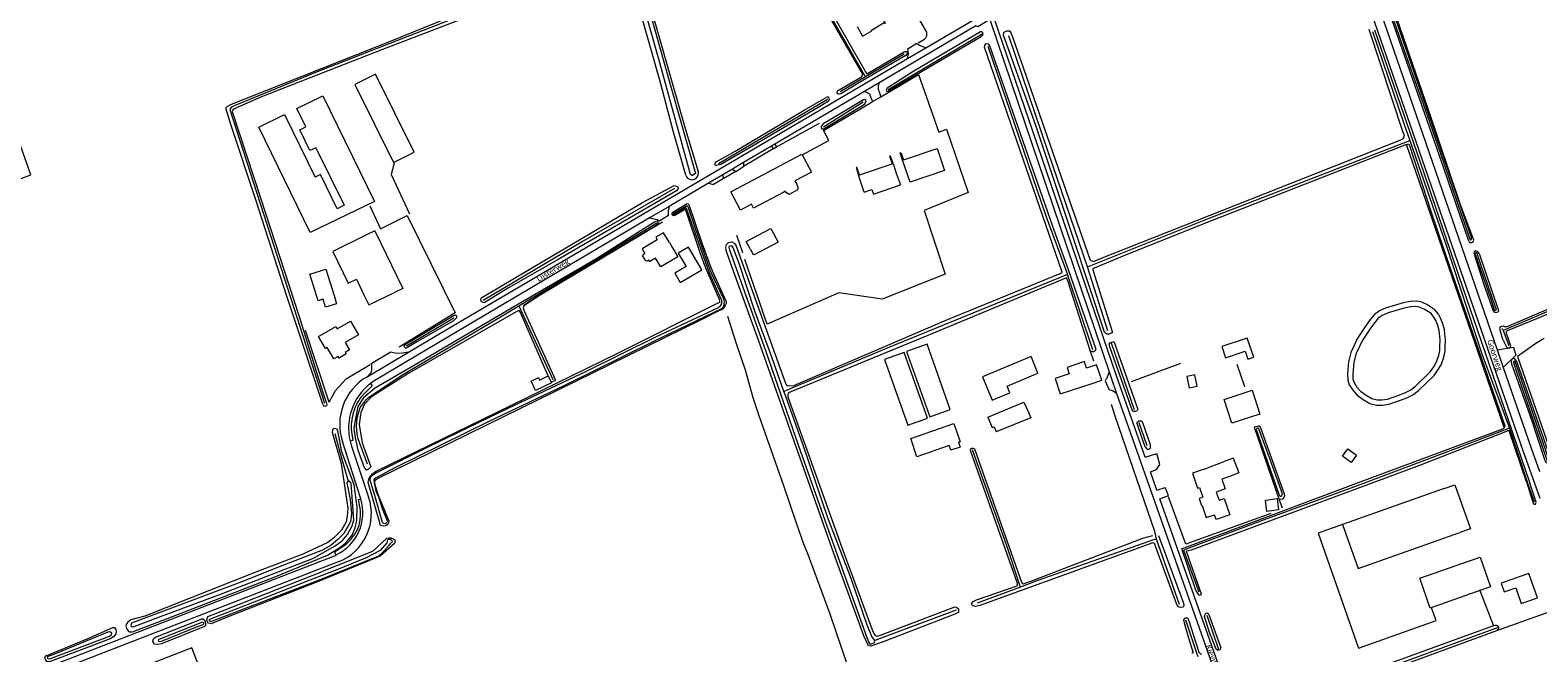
# Model space of a CAD drawing. Extents: x 177628 to 188968, y 384226 to 390673.
# Tile 308 of 393: x 183366 to 184034, y 388627 to 388904. Entities that reach past the tile are written whole.
import ezdxf

# ---------------------------------------------------------------- set-up
doc = ezdxf.new("R2010")
doc.units = 0
for name, color, linetype, lineweight in [('B01_F', 14, 'Continuous', 9), ('B01_T', 14, 'Continuous', 9), ('B02_F', 14, 'Continuous', 9), ('B02_T', 14, 'Continuous', 9), ('B03_F', 14, 'Continuous', 9), ('B11_F', 14, 'Continuous', 9), ('B11_S', 14, 'Continuous', 9), ('B14_F', 14, 'Continuous', 9), ('T01_T', 253, 'Continuous', 9), ('T02_F', 253, 'RASTER', 9), ('T03_F', 253, 'Continuous', 9), ('T03_T', 253, 'Continuous', 9), ('T04_F', 253, 'HAAG', 9), ('T04_T', 253, 'HAAG', 9), ('T05_F', 253, 'Continuous', 9), ('T07_F', 253, 'Continuous', 9), ('T09_F', 253, 'Continuous', 9), ('T09_T', 253, 'Continuous', 9), ('T22_F', 253, 'Continuous', 9), ('V00_F', 8, 'Continuous', 9), ('V00_T', 8, 'Continuous', 9), ('V06_F', 8, 'Continuous', 9), ('V06_T', 8, 'Continuous', 9), ('W00_F', 253, 'Continuous', 9), ('W01_F', 253, 'Continuous', 9), ('Z06', 7, 'Continuous', 9)]:
    doc.layers.add(name, color=color, linetype=linetype, lineweight=lineweight)
doc.styles.add('Legend', font='calibri.ttf')
doc.linetypes.add('HAAG', pattern='A,4,-1,[5,TOPOCAD.SHX,S=0.35,R=0,X=-0.35,Y=-0.35],-1', length=6)
doc.linetypes.add('RASTER', pattern='A,4,-1,[4,TOPOCAD.SHX,S=0.5,R=0,X=-0.5,Y=0],-1', length=6)

msp = doc.modelspace()

# ---------------------------------------------------------------- linework, layer by layer
at = {"layer": 'B01_F', "linetype": 'Continuous'}
for points in [[(183518.49, 388814.561), (183530.824, 388789.069), (183527.146, 388787.282)], [(183899.001, 388713.799), (183894.918, 388712.269)]]:
    msp.add_lwpolyline(points, dxfattribs=at)
at = {"layer": 'B01_T', "linetype": 'Continuous'}
for points in [[(183732.2, 388905.284), (183734.692, 388900.965), (183738.806, 388903.34), (183738.604, 388903.69), (183744.27, 388906.963), (183744.487, 388906.587), (183744.78, 388906.758), (183741.106, 388913.121), (183742.566, 388913.963), (183740.073, 388918.279)], [(183699.7, 388831.803), (183686.358, 388824.669), (183685.429, 388826.406), (183680.549, 388823.797), (183676.21, 388831.91), (183707.681, 388848.669), (183711.958, 388840.67), (183704.691, 388836.785), (183705.653, 388834.986), (183705.565, 388834.938), (183706.131, 388833.88), (183705.826, 388832.753), (183702.122, 388830.772)], [(183514.812, 388812.781), (183499.848, 388805.499), (183506.676, 388791.468), (183510.25, 388793.206), (183513.628, 388786.279)], [(183649.002, 388809.493), (183646.436, 388813.777), (183643.018, 388811.731), (183643.674, 388810.635), (183636.958, 388806.612), (183638.158, 388804.606)], [(183649.002, 388809.493), (183650.42, 388807.125), (183650.354, 388807.086), (183652.27, 388803.885)], [(183639.981, 388801.561), (183639.273, 388801.138), (183638.515, 388801.278), (183637.231, 388803.448), (183637.534, 388804.232), (183638.158, 388804.606)], [(183640.201, 388801.193), (183639.981, 388801.561)], [(183642.845, 388802.559), (183640.296, 388801.034), (183640.201, 388801.193)], [(183513.628, 388786.279), (183515.813, 388781.779), (183527.146, 388787.282)], [(183493.439, 388767.69), (183501.115, 388772.211), (183501.734, 388771.159), (183507.636, 388774.574), (183511.18, 388768.526), (183505.287, 388765.1), (183507.196, 388761.829), (183505.296, 388760.72), (183505.713, 388759.986), (183502.632, 388758.128), (183502.183, 388758.873), (183500.28, 388757.771), (183497.307, 388762.887), (183496.547, 388762.445), (183493.439, 388767.69)], [(183828.284, 388754.996), (183825.406, 388754.026), (183826.322, 388751.208), (183820.08, 388749.179), (183822.337, 388742.292), (183835.984, 388746.712)], [(183835.984, 388746.712), (183840.73, 388748.324), (183838.386, 388755.225), (183834.004, 388753.736), (183833.03, 388756.607), (183828.284, 388754.996)], [(183885.69, 388708.81), (183894.918, 388712.269)], [(183885.69, 388708.81), (183880.883, 388707.191), (183883.152, 388700.452), (183884.111, 388700.775), (183885.575, 388696.428), (183883.91, 388695.867), (183884.967, 388692.729), (183885.217, 388692.813), (183887.03, 388687.428), (183890.745, 388688.679)], [(183897.294, 388705.701), (183893.882, 388704.467)], [(183891.5, 388698.717), (183892.784, 388695.168)], [(183897.418, 388688.625), (183891.441, 388686.613), (183890.745, 388688.679)], [(184025.383, 388661.031), (184022.921, 388660.182), (184022.953, 388660.087), (184017.751, 388658.294), (184019.065, 388654.482), (184024.267, 388656.275), (184026.661, 388649.332), (184029.143, 388650.184)], [(184029.143, 388650.184), (184033.855, 388651.812), (184030.107, 388662.662), (184025.383, 388661.031)]]:
    msp.add_lwpolyline(points, dxfattribs=at)
at = {"layer": 'B02_F', "linetype": 'Continuous'}
for points in [[(183749.764, 388839.73), (183751.434, 388835.019)], [(183663.406, 388797.323), (183657.554, 388807.405), (183652.932, 388804.722), (183656.396, 388798.753), (183651.411, 388795.859), (183653.798, 388791.746)], [(183881.909, 388750.775), (183878.421, 388750.053), (183879.475, 388744.967), (183882.962, 388745.689), (183881.909, 388750.775)], [(183790.25, 388732.003), (183806.2, 388738.548), (183808.197, 388734.195), (183809.227, 388731.683), (183793.963, 388725.419)]]:
    msp.add_lwpolyline(points, dxfattribs=at)
at = {"layer": 'B02_T', "linetype": 'Continuous'}
for points in [[(183487.809, 388860.778), (183483.85, 388868.881), (183495.332, 388874.492), (183518.266, 388827.59), (183489.837, 388813.847), (183466.959, 388860.626), (183478.459, 388866.247), (183492.046, 388838.439)], [(183492.347, 388851.49), (183504.825, 388825.951), (183501.73, 388824.439)], [(183752.798, 388846.047), (183767.728, 388851.083), (183771.016, 388841.334), (183755.718, 388836.158), (183752.416, 388845.918)], [(183752.416, 388845.918), (183752.798, 388846.047)], [(183732.905, 388839.338), (183733.284, 388839.465)], [(183735.433, 388831.813), (183732.905, 388839.338)], [(183733.284, 388839.465), (183747.792, 388844.342)], [(183747.792, 388844.342), (183748.171, 388844.469)], [(183748.171, 388844.469), (183749.764, 388839.73)], [(183812.429, 388751.415), (183809.373, 388758.801), (183787.797, 388749.872), (183792.103, 388739.466), (183799.975, 388742.702), (183798.717, 388745.741), (183812.429, 388751.415)], [(183992.498, 388700.263), (183947.421, 388684.3)], [(183992.498, 388700.263), (183997.211, 388701.932), (184004.12, 388682.412), (183999.407, 388680.743)], [(183947.421, 388684.3), (183954.33, 388664.78), (183999.407, 388680.743)], [(184008.387, 388655.043), (183986.377, 388647.284), (183981.753, 388660.509), (184003.771, 388668.264)], [(184003.771, 388668.264), (184008.492, 388669.913), (184013.108, 388656.691), (184008.387, 388655.043)], [(183437.295, 388629.584), (183380.033, 388607.362), (183388.232, 388586.227), (183445.493, 388608.449), (183437.295, 388629.584)]]:
    msp.add_lwpolyline(points, dxfattribs=at)
at = {"layer": 'B03_F', "linetype": 'Continuous'}
for points in [[(183526.68, 388844.911), (183535.882, 388849.47), (183518.708, 388884.132), (183509.506, 388879.573), (183526.68, 388844.911)], [(183754.679, 388728.404), (183763.512, 388731.54), (183753.18, 388760.64), (183744.347, 388757.504), (183754.679, 388728.404)], [(183764.468, 388732.13), (183773.564, 388735.377), (183763.233, 388764.32), (183754.137, 388761.073), (183764.468, 388732.13)]]:
    msp.add_lwpolyline(points, dxfattribs=at)
at = {"layer": 'B11_F', "linetype": 'Continuous'}
msp.add_lwpolyline([(183652.27, 388803.885), (183652.747, 388803.12), (183645.18, 388798.69), (183642.845, 388802.559)], dxfattribs=at)
at = {"layer": 'B11_S', "linetype": 'Continuous'}
for points in [[(183702.122, 388830.772), (183700.873, 388831.404), (183700.417, 388832.229), (183699.7, 388831.803)], [(183518.49, 388814.561), (183514.812, 388812.781)], [(183899.001, 388713.799), (183901.47, 388707.212), (183897.294, 388705.701)], [(183893.882, 388704.467), (183895.446, 388700.145), (183891.5, 388698.717)], [(183892.784, 388695.168), (183894.968, 388695.903), (183897.418, 388688.625)]]:
    msp.add_lwpolyline(points, dxfattribs=at)
at = {"layer": 'B14_F', "linetype": 'Continuous'}
for points in [[(183492.347, 388851.49), (183489.682, 388850.188), (183485.144, 388859.476), (183487.809, 388860.778)], [(183501.73, 388824.439), (183494.341, 388839.561), (183492.046, 388838.439)], [(183735.433, 388831.813), (183738.796, 388832.969), (183739.502, 388830.916), (183751.434, 388835.019)], [(183684.776, 388806.696), (183683.084, 388809.924), (183693.998, 388815.646), (183697.273, 388809.548), (183686.538, 388803.92)], [(183684.776, 388806.696), (183686.146, 388804.093)], [(183686.538, 388803.92), (183686.382, 388804.217), (183686.146, 388804.093)], [(183493.252, 388783.575), (183489.638, 388795.432), (183496.652, 388797.571), (183500.378, 388785.975)], [(183653.798, 388791.746), (183663.406, 388797.323)], [(183500.378, 388785.975), (183501.374, 388782.186), (183496.578, 388780.77), (183495.572, 388784.282)], [(183495.572, 388784.282), (183493.252, 388783.575)], [(183895.594, 388758.332), (183904.305, 388761.288), (183905.528, 388757.683), (183908.091, 388758.552), (183905.202, 388767.066), (183893.929, 388763.24), (183895.594, 388758.332)], [(183596.662, 388747.427), (183596.799, 388747.138), (183589.714, 388743.769), (183587.722, 388747.958), (183590.973, 388749.503), (183591.489, 388748.418), (183595.323, 388750.242)], [(183595.323, 388750.242), (183596.662, 388747.427)], [(183907.328, 388743.914), (183910.786, 388733.343), (183898.37, 388729.282), (183894.912, 388739.853), (183907.328, 388743.914)], [(183790.25, 388732.003), (183792.144, 388727.385), (183793.011, 388727.741), (183793.963, 388725.419)], [(183756.003, 388722.514), (183775.188, 388729.093), (183777.938, 388721.074), (183777.237, 388720.834), (183777.957, 388718.732), (183773.823, 388717.314), (183773.132, 388719.33), (183758.782, 388714.41), (183756.003, 388722.514)], [(183953.619, 388715.169), (183951.236, 388711.904), (183947.459, 388714.66), (183949.842, 388717.925), (183953.619, 388715.169)], [(183919.06, 388690.8), (183913.94, 388690.165), (183913.316, 388695.212), (183918.436, 388695.847), (183919.06, 388690.8)]]:
    msp.add_lwpolyline(points, dxfattribs=at)
at = {"layer": 'T01_T', "linetype": 'Continuous'}
for points in [[(183748.171, 388844.469), (183747.034, 388847.8), (183746.655, 388847.671), (183747.792, 388844.342)], [(183752.416, 388845.918), (183751.304, 388849.227), (183751.683, 388849.355), (183752.798, 388846.047)], [(183733.284, 388839.466), (183732.151, 388842.771), (183731.773, 388842.641), (183732.905, 388839.338)]]:
    msp.add_lwpolyline(points, dxfattribs=at)
at = {"layer": 'T02_F', "linetype": 'RASTER'}
msp.add_lwpolyline([(183527.006, 388844.596), (183525.708, 388839.561), (183533.857, 388822.197)], dxfattribs=at)
at = {"layer": 'T03_F', "linetype": 'Continuous'}
for points in [[(183297.319, 388813.559), (183365.928, 388839.45), (183344.753, 388898.86), (183332.097, 388934.639), (183304.193, 388923.959)], [(183742.731, 388874.103), (183759.498, 388884.017), (183768.538, 388858.444), (183771.9, 388859.744), (183781.446, 388831.602), (183762.022, 388823.695), (183771.348, 388795.457), (183743.397, 388784.24), (183724.082, 388787.041), (183692.32, 388773.199), (183690.317, 388778.961)], [(183737.72, 388871.14), (183739.071, 388871.939)], [(183516.264, 388825.642), (183520.888, 388815.533), (183532.782, 388821.448), (183553.977, 388778.192), (183529.292, 388763.045)], [(183595.323, 388750.242), (183585.319, 388772.853), (183583.088, 388778.34), (183582.418, 388779.27), (183582.313, 388779.311), (183581.36, 388778.893), (183533.468, 388751.424), (183516.891, 388741.009), (183513.861, 388737.758), (183512.201, 388733.972), (183511.542, 388728.702), (183512.891, 388720.644), (183516.649, 388709.885)], [(183947.421, 388684.3), (183936.612, 388680.534), (183954.482, 388629.554), (183988.945, 388641.786), (183986.907, 388647.471)], [(184015.929, 388637.365), (184047.266, 388648.604)]]:
    msp.add_lwpolyline(points, dxfattribs=at)
at = {"layer": 'T03_T', "linetype": 'Continuous'}
msp.add_lwpolyline([(184019.168, 388727.333), (183975.8, 388852.908)], dxfattribs=at)
at = {"layer": 'T04_F', "linetype": 'HAAG'}
for points in [[(183763.111, 388902.688), (183753.265, 388919.82), (183760.315, 388924.067), (183753.186, 388936.816)], [(183759.333, 388897.998), (183762.18, 388899.658)], [(183707.849, 388848.354), (183719.659, 388854.744), (183717.374, 388859.159), (183737.72, 388871.14)], [(183696.447, 388851.805), (183715.605, 388862.372)], [(183694.98, 388850.913), (183681.89, 388843.08)], [(183707.725, 388848.287), (183707.849, 388848.354)], [(183678.415, 388840.964), (183672.844, 388837.716)], [(183498.221, 388738.553), (183487.63, 388770.382)], [(184036.847, 388766.808), (184033.093, 388764.609), (184024.956, 388758.811), (184040.461, 388714.639)], [(183837.175, 388756.823), (183835.631, 388761.517)], [(183498.221, 388738.553), (183500.933, 388743.84), (183504.171, 388747.237), (183505.79, 388748.996), (183516.323, 388755.362)], [(183853.958, 388747.736), (183875.782, 388755.887)], [(183908.225, 388727.462), (183919.26, 388695.765)], [(183915.626, 388689.216), (183877.963, 388675.665), (183870.349, 388696.649)], [(183919.26, 388695.765), (183920.658, 388691.748)], [(184008.387, 388655.043), (184014.332, 388639.479)], [(184014.332, 388639.479), (184015.149, 388639.775)]]:
    msp.add_lwpolyline(points, dxfattribs=at)
msp.add_arc((183760.3, 388901.894), 2.921, 310.061524, 15.778202, dxfattribs=at)
at = {"layer": 'T04_T', "linetype": 'HAAG'}
msp.add_lwpolyline([(183645.992, 388818.52), (183591.806, 388786.127), (183584.451, 388781.29)], dxfattribs=at)
at = {"layer": 'T05_F', "linetype": 'Continuous'}
for points in [[(183678.727, 388812.759), (183681.411, 388804.933)], [(183682.377, 388802.116), (183690.317, 388778.961)]]:
    msp.add_lwpolyline(points, dxfattribs=at)
at = {"layer": 'T07_F', "linetype": 'Continuous'}
for points in [[(183622.676, 388936.06), (183574.691, 388917.263), (183492.926, 388885.089), (183456.085, 388870.009), (183455.186, 388869.594), (183454.611, 388869.098), (183454.171, 388868.435), (183481.16, 388784.67), (183496.193, 388738.133)], [(183736.021, 388882.904), (183715.754, 388918.473)], [(183745.945, 388877.34), (183787.737, 388901.978)], [(183834.432, 388798.575), (183817.316, 388848.763), (183799.513, 388901.125)], [(183960.668, 388903.023), (183974.568, 388862.211), (183977.261, 388854.682)], [(183753.183, 388892.921), (183736.021, 388882.904)], [(183790.212, 388896.468), (183815.986, 388821.31), (183825.46, 388795.237)], [(183736.021, 388882.904), (183724.706, 388876.227)], [(183719.055, 388872.892), (183670.727, 388844.375)], [(183717.287, 388860.76), (183734.991, 388871.868)], [(183834.432, 388798.575), (183887.577, 388819.927), (183977.261, 388854.682)], [(183977.261, 388854.682), (183993.186, 388808.765), (184009.226, 388760.106), (184021.474, 388727.047)], [(183651.351, 388833.458), (183610.861, 388809.982), (183566.491, 388783.65)], [(183582.346, 388781.329), (183611.809, 388799.021), (183637.438, 388814.455), (183643.453, 388818.193)], [(183843.388, 388770.24), (183834.432, 388798.575)], [(184119.607, 388801.112), (184072.45, 388780.54), (184069.922, 388779.558), (184069.143, 388779.512), (184068.385, 388780.098), (184064.242, 388789.223), (184063.679, 388789.676), (184018.737, 388770.476)], [(183825.46, 388795.237), (183745.61, 388762.564), (183699.814, 388743.305)], [(183836.783, 388761.826), (183825.46, 388795.237)], [(183515.235, 388711.059), (183511.598, 388720.787), (183511.035, 388722.428), (183510.588, 388724.644), (183510.341, 388727.838), (183510.631, 388731.478), (183511.135, 388733.796), (183511.927, 388736.292), (183514.709, 388739.871), (183515.835, 388740.89), (183531.202, 388751.036), (183571.238, 388774.623), (183582.346, 388781.329)], [(183582.346, 388781.329), (183597.341, 388748.692)], [(183532.43, 388763.634), (183553.486, 388776.017)], [(183759.651, 388529.735), (183758.125, 388535.925), (183745.557, 388571.355), (183741.017, 388583.678), (183720.253, 388644.572), (183710.648, 388670.661), (183708.619, 388675.659), (183705.473, 388684.433), (183699.711, 388701.513), (183688.875, 388732.626), (183686.197, 388740.579), (183682.716, 388752.826), (183678.806, 388764.452), (183674.898, 388776.566)], [(184018.737, 388770.476), (184018.26, 388771.324)], [(184018.737, 388770.476), (184021.135, 388763.796)], [(183855.269, 388735.223), (183845.011, 388764.838)], [(183904.131, 388745.492), (183900.753, 388755.39)], [(183846.637, 388732.366), (183845.005, 388737.623)], [(183865.092, 388677.405), (183864.25, 388681.188), (183846.637, 388732.366)], [(183860.823, 388719.188), (183857.254, 388729.492)], [(184021.474, 388727.047), (183995.1, 388716.977), (183953.897, 388701.437), (183911.066, 388685.848), (183876.883, 388672.908), (183883.698, 388654.553)], [(184021.474, 388727.047), (184029.491, 388702.798)], [(183506.789, 388703.486), (183503.012, 388716.227), (183500.873, 388724.616)], [(183804.657, 388656.598), (183798.445, 388675.353), (183783.433, 388717.544)], [(184029.491, 388702.798), (184029.66, 388702.286)], [(184029.66, 388702.286), (184032.369, 388694.454)], [(183865.092, 388677.405), (183864.645, 388677.715), (183864.024, 388677.7), (183811.881, 388659.3), (183804.657, 388656.598)], [(183875.153, 388648.814), (183865.092, 388677.405)], [(183804.657, 388656.598), (183785.473, 388649.421)], [(183776.114, 388646.351), (183740.082, 388632.848)], [(183883.426, 388625.729), (183882.81, 388627.293), (183878.034, 388641.948)], [(183887.223, 388644.103), (183892.282, 388629.324)], [(183904.663, 388597.929), (183954.423, 388615.999), (184016.586, 388638.794)], [(183892.282, 388629.324), (183892.386, 388629.021)]]:
    msp.add_lwpolyline(points, dxfattribs=at)
at = {"layer": 'T09_F', "linetype": 'Continuous'}
for points in [[(183650.901, 388858.34), (183645.199, 388879.808), (183630.84, 388930.372), (183630.876, 388931.626), (183631.309, 388932.272), (183632.074, 388932.607), (183632.917, 388932.912), (183633.269, 388933.001), (183634.171, 388932.875), (183635.035, 388932.538), (183635.493, 388932.087), (183656.16, 388859.5)], [(183479.466, 388785.69), (183465.667, 388828.293), (183454.807, 388861.372), (183452.523, 388868.512), (183452.454, 388869.264), (183452.935, 388869.8), (183454.83, 388870.827), (183526.127, 388899.098), (183578.84, 388920.587)], [(183724.29, 388877.185), (183734.187, 388882.972), (183734.528, 388883.382), (183734.736, 388883.799), (183734.725, 388884.12), (183714.957, 388918.504), (183715.038, 388919.06), (183715.489, 388919.519), (183715.956, 388919.789), (183716.308, 388919.878), (183717.742, 388917.055), (183736.344, 388884.439), (183736.901, 388884.358), (183753.143, 388893.956), (183753.58, 388894.148), (183754.011, 388894.206), (183754.294, 388894.005), (183754.462, 388893.623), (183754.295, 388892.963), (183753.862, 388892.317), (183734.827, 388881.364), (183725.049, 388875.441)], [(183979.354, 388879.433), (183992.406, 388842.075), (184003.197, 388810.614), (184003.719, 388809.476), (184004.749, 388809.459), (184005.43, 388809.816), (184005.649, 388810.405), (183999.81, 388826.133), (183985.597, 388868.249), (183967.512, 388920.548), (183966.927, 388921.436), (183966.134, 388921.517), (183965.543, 388921.157), (183965.352, 388920.313), (183966.007, 388917.724), (183979.354, 388879.433)], [(183568.955, 388913.126), (183521.837, 388895.068), (183468.158, 388874.001), (183455.781, 388868.508), (183455.355, 388867.996), (183455.225, 388867.548), (183467.719, 388829.258), (183484.668, 388777.094), (183495.389, 388742.846), (183496.995, 388738.144), (183497.088, 388737.338), (183496.935, 388736.946), (183496.552, 388736.778), (183496.31, 388736.737), (183495.917, 388736.89), (183495.695, 388737.248), (183495.287, 388738.177), (183479.466, 388785.69)], [(183757.419, 388885.421), (183745.569, 388877.956), (183745.25, 388877.33), (183745.097, 388876.939), (183745.321, 388876.551), (183745.491, 388876.409), (183745.874, 388876.523), (183755.091, 388881.862), (183787.213, 388900.864), (183787.813, 388901.343), (183788.082, 388901.839), (183787.954, 388902.377), (183787.534, 388902.841), (183786.891, 388902.83), (183757.419, 388885.421)], [(183975.8, 388852.908), (183930.898, 388835.37), (183889.694, 388819.162), (183851.508, 388803.907), (183837.283, 388798.082), (183836.761, 388797.573), (183836.798, 388797.374), (183845.507, 388769.572), (183844.879, 388769.176), (183843.966, 388768.811), (183842.979, 388768.844), (183841.998, 388769.689), (183828.199, 388811.224), (183811.43, 388861.378), (183797.087, 388901.469), (183797.354, 388902.797), (183797.988, 388903.087), (183798.663, 388903.288), (183799.776, 388903.25), (183800.463, 388902.47), (183801.161, 388900.709), (183835.584, 388801.576), (183837.078, 388800.946), (183840.155, 388802.358), (183973.317, 388855.025), (183974.271, 388855.573), (183974.787, 388856.358), (183974.893, 388856.844), (183974.36, 388858.243), (183959.223, 388903.886)], [(183961.671, 388903.804), (183983.239, 388841.282), (183998.889, 388794.998), (184022.724, 388725.627), (184030.528, 388702.732)], [(183688.597, 388766.072), (183676.789, 388798.377), (183674.194, 388805.888), (183674.014, 388807.295), (183674.402, 388808.601), (183675.267, 388809.417), (183676.504, 388809.785), (183676.683, 388809.776), (183677.76, 388809.113), (183678.471, 388808.288), (183700.655, 388746.546), (183701.091, 388745.951), (183701.481, 388745.859), (183704.211, 388746.008), (183772, 388775.126), (183822.304, 388795.701), (183823.119, 388796.233), (183788.74, 388896.141), (183788.809, 388896.782), (183789.275, 388897.511), (183789.82, 388897.663), (183790.315, 388897.53), (183790.687, 388897.082), (183791.081, 388896.381), (183818.92, 388816.729), (183825.763, 388797.519), (183838.03, 388762.161)], [(183719.521, 388872.093), (183715.734, 388869.799), (183689.117, 388854.153), (183671.782, 388844.076), (183669.939, 388843.528), (183669.594, 388843.572), (183669.388, 388843.742), (183669.149, 388844.289), (183669.302, 388844.682), (183669.729, 388845.194), (183678.14, 388849.925), (183708.785, 388868.12), (183718.519, 388873.811)], [(183721.843, 388864.688), (183717.234, 388862.019), (183716.314, 388860.914), (183716.352, 388860.336), (183716.681, 388859.832), (183717.253, 388859.759), (183735.116, 388870.509), (183735.645, 388870.904), (183736.244, 388872.247), (183736.026, 388872.745), (183735.79, 388872.912), (183735.136, 388872.679), (183721.843, 388864.688)], [(183719.521, 388872.093), (183719.755, 388872.342), (183719.928, 388872.719), (183719.937, 388873.125), (183719.869, 388873.507), (183719.635, 388873.855), (183719.345, 388873.95), (183718.774, 388873.962), (183718.519, 388873.811)], [(183725.049, 388875.441), (183724.499, 388875.275), (183724.093, 388875.283), (183723.753, 388875.418), (183723.471, 388875.881), (183723.479, 388876.249), (183723.537, 388876.616), (183723.719, 388876.828), (183724.29, 388877.185)], [(183975.8, 388852.908), (183975.947, 388852.965), (183976.832, 388853.155), (183977.064, 388852.883), (183986.776, 388822.896), (183994.878, 388798.964), (184019.467, 388728.186), (184019.313, 388727.568), (184019.168, 388727.333)], [(183565.912, 388785.016), (183637.031, 388827.109), (183651.198, 388834.755), (183652.746, 388834.197), (183652.985, 388833.65), (183652.825, 388833.124), (183652.228, 388832.406), (183599.78, 388801.849), (183577.751, 388789.258), (183566.878, 388782.736)], [(183650.544, 388822.879), (183656.581, 388826.602)], [(183657.755, 388825.898), (183663.593, 388808.861), (183667.293, 388798.798), (183668.241, 388796.313), (183674.035, 388783.544)], [(183584.451, 388781.29), (183584.481, 388781.403), (183584.865, 388781.921), (183591.647, 388786.381), (183642.665, 388816.881), (183643.961, 388817.711), (183644.231, 388818.092), (183644.006, 388818.605), (183643.772, 388818.939), (183643.08, 388818.723), (183642.128, 388818.305), (183616.374, 388802.118), (183581.786, 388781.969), (183536.294, 388755.203), (183518.279, 388744.681), (183513.343, 388740.595), (183510.854, 388736.707), (183509.61, 388729.783), (183509.141, 388726.869), (183509.722, 388722.755), (183510.963, 388717.533), (183513.719, 388709.654), (183514.591, 388708.464), (183515.763, 388708.978), (183516.649, 388709.885)], [(183655.781, 388823.987), (183651.44, 388821.421)], [(183671.276, 388784.165), (183665.191, 388798.088), (183662.615, 388804.909), (183656.263, 388823.772)], [(184010.13, 388790.854), (184014.168, 388779.147), (184014.709, 388778.55), (184015.425, 388778.346), (184016.21, 388778.572), (184016.697, 388779.062), (184008.195, 388804.371), (184007.275, 388805.505), (184006.612, 388805.69), (184005.878, 388805.353), (184005.71, 388804.653), (184010.13, 388790.854)], [(183835.631, 388761.517), (183825.876, 388792.02), (183825.073, 388793.77), (183763.663, 388768.237), (183702.89, 388743.244), (183701.823, 388742.689), (183701.502, 388742.024), (183701.49, 388741.058), (183725.42, 388674.139), (183739.202, 388636.934), (183739.758, 388635.867), (183740.226, 388635.198), (183741.101, 388634.796), (183742.558, 388635.26), (183775.508, 388647.788), (183776.498, 388647.523), (183777.153, 388647.024), (183777.178, 388645.375)], [(184060.45, 388789.225), (184020.257, 388771.982), (184019.23, 388772.089), (184018.821, 388772.301), (184018.059, 388772.218), (184017.327, 388771.971), (184016.999, 388771.332), (184018.194, 388767.079)], [(184018.194, 388767.079), (184020.161, 388763.18), (184020.51, 388762.806), (184021.032, 388762.735), (184021.764, 388762.981), (184022.11, 388763.585), (184020.123, 388769.075), (184020.08, 388769.945), (184020.547, 388770.381), (184062.068, 388787.344)], [(183671.347, 388782.996), (183625.428, 388759.955), (183566.17, 388730.909), (183519.228, 388708.05), (183517.034, 388706.477), (183516.046, 388705.344), (183515.602, 388704.363), (183515.287, 388703.089), (183520.48, 388685.271), (183520.493, 388684.474)], [(183524.651, 388686.207), (183520.044, 388697.224), (183518.78, 388701.301), (183518.407, 388703.147), (183518.525, 388704.073), (183519.895, 388704.935), (183662.917, 388775.085), (183670.858, 388779.092), (183672.836, 388779.959), (183673.637, 388780.922), (183674.09, 388782.082)], [(183584.451, 388781.29), (183584.216, 388780.413), (183584.56, 388779.429), (183598.544, 388748.34), (183598.283, 388748.138), (183596.662, 388747.427)], [(183988.018, 388750.461), (183989.903, 388753.05), (183991.157, 388755.147), (183992.37, 388758.648), (183992.92, 388761.22), (183992.999, 388763.218), (183993.033, 388766.409), (183992.776, 388768.848), (183992.611, 388770.791), (183991.753, 388773.858), (183990.874, 388775.843), (183989.959, 388777.623), (183988.432, 388779.637), (183984.784, 388781.965), (183982.17, 388783.074), (183980.129, 388783.429), (183977.389, 388783.207), (183974.285, 388782.64), (183969.454, 388781.27), (183966.785, 388780.438), (183963.792, 388779.096), (183961.624, 388777.569), (183959.855, 388775.474), (183957.9, 388772.832), (183954.045, 388767.004), (183951.187, 388760.693), (183950.173, 388756.574), (183949.662, 388751.186), (183949.741, 388748.443), (183950.456, 388746.367), (183951.947, 388743.931), (183953.843, 388741.804), (183956.664, 388739.801), (183959.576, 388738.081), (183962.474, 388737.253), (183965.034, 388737.267), (183967.915, 388737.675), (183971.511, 388738.901), (183976.006, 388740.552), (183978.977, 388742.043), (183981.31, 388743.921), (183988.018, 388750.461)], [(183553.372, 388774.728), (183537.42, 388765.509), (183532.931, 388762.891), (183532.45, 388762.557), (183532.063, 388762.565), (183531.641, 388762.962), (183531.478, 388763.439), (183531.443, 388763.784), (183532.362, 388764.496), (183553.62, 388777.146), (183554.179, 388777.134), (183554.564, 388776.997), (183554.605, 388776.91), (183554.686, 388776.65), (183554.674, 388776.09), (183553.969, 388775.33), (183553.372, 388774.728)], [(183777.178, 388645.375), (183774.865, 388644.273), (183743.843, 388632.329), (183738.273, 388630.381), (183737.273, 388630.517), (183735.268, 388634.946), (183721.954, 388671.483), (183688.597, 388766.072)], [(183856.721, 388735.656), (183846.394, 388765.101), (183845.743, 388765.342), (183844.969, 388765.149), (183844.121, 388764.76), (183843.867, 388764.373), (183844.299, 388762.844), (183854.198, 388734.905)], [(184031.06, 388731.191), (184036.835, 388713.568), (184037.358, 388712.429), (184038.307, 388711.62), (184039.154, 388711.519), (184039.888, 388711.856), (184040.143, 388712.463), (184040.018, 388713.027), (184024.789, 388756.679), (184023.815, 388757.832), (184023.316, 388758.048), (184023.042, 388757.967), (184022.426, 388757.372), (184022.167, 388756.676), (184022.405, 388755.674), (184031.06, 388731.191)], [(183416.432, 388643.672), (183410.313, 388642.03), (183408.763, 388640.96), (183408.183, 388640.054), (183408.095, 388639.364), (183408.386, 388638.255), (183409.108, 388637.203), (183409.699, 388636.746), (183411.062, 388636.758), (183426.857, 388642.773), (183474.504, 388661.258), (183497.444, 388670.733), (183502.408, 388673.821), (183505.483, 388676.017), (183508.359, 388679.558), (183509.678, 388682.937), (183510.426, 388686.131), (183510.571, 388692.187), (183509.244, 388701.896), (183503.763, 388716.622), (183502.095, 388725.921), (183501.729, 388726.607), (183500.434, 388726.886), (183499.888, 388726.647), (183499.625, 388726.206), (183499.5, 388725.304), (183503.471, 388711.348), (183506.432, 388691.674), (183506.22, 388687.999), (183505.693, 388685.488), (183503.586, 388681.828), (183500.238, 388678.471), (183497.593, 388676.334), (183486.569, 388671.174), (183464.536, 388662.749), (183416.432, 388643.672)], [(183856.198, 388729.258), (183858.201, 388723.605), (183859.87, 388719.026), (183860.837, 388717.742), (183861.207, 388717.642), (183861.584, 388717.761), (183862.12, 388718.007), (183862.333, 388718.483), (183862.329, 388719.668), (183858.766, 388729.828)], [(183878.113, 388672.495), (183884.813, 388653.616), (183884.664, 388653.215), (183884.409, 388653.042), (183884.088, 388652.895), (183883.954, 388652.945), (183883.711, 388653.111), (183882.449, 388655.255), (183876.189, 388673.501), (183876.288, 388673.768), (183877.616, 388674.161), (183955.769, 388703.45), (184018.484, 388726.749), (184018.936, 388726.957), (184019.168, 388727.333)], [(184029.157, 388702.819), (184021.396, 388725.894), (184020.638, 388725.875), (184019.642, 388725.418), (183981.539, 388710.563), (183920.224, 388687.796), (183880.382, 388672.91), (183878.948, 388672.691), (183878.113, 388672.495)], [(183919.26, 388695.765), (183920.242, 388695.58), (183920.886, 388695.726), (183921.32, 388696), (183921.828, 388697.093), (183921.713, 388697.751), (183911.031, 388727.467), (183910.788, 388727.916), (183910.213, 388728.027), (183908.225, 388727.462)], [(183803.208, 388658.627), (183782.564, 388717.194)], [(183784.247, 388717.861), (183805.144, 388658.76)], [(184029.157, 388702.819), (184030.831, 388697.585), (184032.186, 388693.557)], [(184033.134, 388693.701), (184033.218, 388693.995), (184033.234, 388694.237), (184030.528, 388702.732)], [(183523.599, 388678.102), (183517.375, 388672.394), (183495.529, 388663.669)], [(183865.836, 388679.549), (183876.932, 388649.466), (183877.057, 388648.385), (183876.737, 388647.72), (183875.655, 388647.596), (183874.666, 388647.86), (183874.037, 388648.895), (183864.039, 388675.878), (183863.342, 388676.271), (183786.695, 388648.424), (183784.702, 388647.987), (183783.713, 388648.252), (183783.396, 388648.375), (183782.979, 388649.328), (183783.706, 388650.259), (183785.245, 388650.934), (183803.143, 388657.151)], [(183805.863, 388658.096), (183809.205, 388659.257), (183858.891, 388678.251), (183863.366, 388679.444)], [(183527.488, 388677.22), (183527.137, 388675.87), (183520.878, 388670.417), (183519.078, 388669.54), (183492.335, 388658.598), (183450.779, 388642.383), (183445.809, 388640.365)], [(183444.427, 388643.524), (183450.089, 388645.75), (183495.529, 388663.669)], [(183891.467, 388629.119), (183888.321, 388636.887), (183886.307, 388643.577), (183886.542, 388644.518), (183887.013, 388645.067), (183887.493, 388645.232), (183887.933, 388644.878), (183888.312, 388644.052), (183893.508, 388629.632)], [(183390.927, 388633.659), (183402.235, 388638.618), (183403.065, 388638.656), (183403.636, 388637.8), (183403.801, 388636.83), (183403.542, 388635.935), (183402.512, 388634.571), (183401.102, 388633.627), (183374.149, 388623.5), (183373.186, 388623.469), (183372.529, 388624.223), (183372.183, 388625.309), (183372.49, 388626.095), (183373.692, 388626.622), (183390.927, 388633.659)], [(183442.875, 388639.173), (183423.857, 388631.45), (183422.263, 388631.101), (183420.696, 388631.287), (183420.003, 388632.469), (183420.085, 388632.679), (183420.277, 388633.637), (183421.247, 388634.412), (183441.938, 388642.546)], [(183442.875, 388639.173), (183443.329, 388639.505), (183443.521, 388639.896), (183443.532, 388640.421), (183443.389, 388641.082), (183443.034, 388641.721), (183442.647, 388642.097), (183441.938, 388642.546)], [(183445.809, 388640.365), (183445.283, 388640.376), (183444.682, 388640.546), (183444.3, 388641.133), (183444.028, 388641.954), (183444.041, 388642.558), (183444.427, 388643.524)], [(183883.953, 388627.478), (183883.893, 388627.617), (183879.276, 388641.931), (183878.987, 388642.591), (183878.29, 388642.984), (183877.452, 388642.704), (183876.921, 388642.121), (183877.174, 388640.747), (183879.237, 388634.05)], [(184014.332, 388639.479), (183958.743, 388619.184), (183905.824, 388599.348), (183904.841, 388599.675), (183904.155, 388600.805), (183897.152, 388621.449)], [(183879.237, 388634.05), (183881.149, 388627.899)], [(183907.173, 388592.872), (183905.986, 388596.551), (183905.694, 388597.307), (183906.366, 388597.781), (183933.3, 388607.028), (184015.929, 388637.365)]]:
    msp.add_lwpolyline(points, dxfattribs=at)
at = {"layer": 'T09_F', "linetype": 'Continuous', "extrusion": (0, 0, -1)}
for centre, radius, start, end in [((-183656.954, 388825.893), 0.801, 62.254346, 179.644455), ((-183651.029, 388822.173), 0.857, 241.309526, 55.545658), ((-183566.768, 388784.034), 1.303, 265.154011, 48.922777), ((-183671.888, 388782.731), 2.296, 159.268288, 196.422844), ((-183836.708, 388762.296), 1.329, 185.812709, 324.134268), ((-183855.288, 388735.857), 1.447, 187.978837, 318.868677), ((-183857.629, 388728.882), 1.479, 14.71801, 140.252725), ((-183783.495, 388717.302), 0.937, 353.363037, 143.398523), ((-183522.298, 388685.998), 2.362, 174.913288, 319.835242), ((-184015.334, 388638.503), 1.286, 81.733009, 166.907527), ((-184015.332, 388638.505), 1.287, 167.013611, 242.368745), ((-183880.451, 388627.778), 0.709, 170.14471, 257.105059), ((-183888.848, 388633.166), 7.504, 300.102708, 310.713456), ((-183892.399, 388629.727), 1.113, 184.910695, 326.871548)]:
    msp.add_arc(centre, radius, start, end, dxfattribs=at)
at = {"layer": 'T09_F', "linetype": 'Continuous'}
for centre, radius, start, end in [((183655.864, 388823.524), 0.47, 31.802991, 100.117714), ((183669.85, 388783.492), 1.577, 341.678736, 25.27252), ((184032.628, 388693.837), 0.524, 212.318924, 344.955338), ((183524.927, 388674.944), 3.426, 41.627131, 112.816558), ((183801.169, 388657.977), 2.14, 337.283828, 17.673054), ((183807.05, 388660.102), 2.331, 215.15854, 239.396208)]:
    msp.add_arc(centre, radius, start, end, dxfattribs=at)
at = {"layer": 'T09_T', "linetype": 'Continuous'}
for points in [[(183656.16, 388859.5), (183661.758, 388840.899)], [(183656.331, 388839.305), (183650.901, 388858.34)]]:
    msp.add_lwpolyline(points, dxfattribs=at)
msp.add_arc((183659.05, 388840.084), 2.828, 195.978713, 16.758065, dxfattribs=at)
at = {"layer": 'T22_F', "linetype": 'Continuous'}
for points in [[(183754.778, 388895.322), (183758.406, 388897.752)], [(183739.071, 388871.939), (183742.731, 388874.103)], [(183694.98, 388850.913), (183696.447, 388851.805)], [(183678.415, 388840.964), (183681.89, 388843.08)], [(183672.844, 388837.716), (183668.549, 388835.118)], [(183648.646, 388821.362), (183644.781, 388819.088)], [(183516.806, 388755.773), (183525.283, 388760.815)], [(184023.262, 388762.989), (184024.299, 388759.515)], [(183842.176, 388748.135), (183844.06, 388744.029)], [(183866.427, 388710.976), (183865.08, 388715.817)], [(183870.339, 388697.159), (183868.763, 388700.731)]]:
    msp.add_lwpolyline(points, dxfattribs=at)
at = {"layer": 'V00_F', "linetype": 'Continuous'}
for points in [[(183754.526, 388890.99), (183755.034, 388893.152), (183754.778, 388895.322)], [(183762.788, 388895.833), (183760.2, 388896.646), (183758.406, 388897.752)], [(183742.083, 388880.246), (183741.615, 388878.922), (183741.569, 388877.434), (183741.988, 388876.286)], [(183735.521, 388876.385), (183736.878, 388876.001), (183737.732, 388875.328), (183738.253, 388874.088)], [(183738.253, 388874.088), (183739.071, 388871.939)], [(183741.988, 388876.286), (183742.731, 388874.103)], [(183694.243, 388852.096), (183694.98, 388850.913)], [(183695.796, 388853.01), (183696.447, 388851.805)], [(183672.671, 388839.403), (183672.819, 388837.79), (183672.844, 388837.716)], [(183677.003, 388841.952), (183678.415, 388840.964)], [(183681.931, 388844.852), (183681.89, 388843.08)], [(183666.431, 388835.731), (183667.989, 388835.366), (183668.549, 388835.118)], [(183533.332, 388760.782), (183530.677, 388760.316), (183527.988, 388760.217), (183525.408, 388760.738), (183525.283, 388760.815)], [(184016.011, 388761.823), (184023.262, 388762.989)], [(184024.299, 388759.515), (184018.728, 388753.948)], [(183515.038, 388749.9), (183516.802, 388751.818), (183517.168, 388752.868), (183517.103, 388755.19), (183516.806, 388755.773)], [(183516.456, 388746.87), (183517.288, 388745.796), (183513.51, 388742.22)], [(183508.029, 388725.536), (183508.717, 388721.623), (183507.491, 388721.251)], [(183511.18, 388695.446), (183512.284, 388695.714)], [(183501.248, 388670.849), (183500.528, 388672.215), (183504.462, 388674.794)]]:
    msp.add_lwpolyline(points, dxfattribs=at)
for centre, radius, start, end in [((183527.82, 388728.803), 19.616, 136.844898, 165.061024), ((183533.084, 388727.218), 25.112, 164.662363, 183.840127), ((183457.65, 388683.585), 54.828, 7.099138, 12.493597), ((183483.827, 388689.671), 28.239, 348.658746, 1.399397), ((183493.827, 388690.169), 18.695, 304.673643, 341.116083)]:
    msp.add_arc(centre, radius, start, end, dxfattribs=at)
at = {"layer": 'V00_T', "linetype": 'Continuous'}
for points in [[(183762.788, 388895.833), (183786.633, 388909.81), (183846.502, 388945.53), (183927.387, 388993.356)], [(184035.109, 388695.963), (184027.465, 388717.094), (183952.679, 388933.642), (183953.01, 388933.758), (183942.097, 388964.862)], [(183959.981, 388924.25), (184016.011, 388761.823)], [(183791.158, 388908.371), (183785.772, 388905.162), (183784.954, 388905.472), (183742.083, 388880.246)], [(183754.526, 388890.99), (183762.788, 388895.833)], [(183533.332, 388760.782), (183552.981, 388772.469), (183693.933, 388855.472), (183754.526, 388890.99)], [(183742.083, 388880.246), (183735.521, 388876.385)], [(183735.521, 388876.385), (183695.796, 388853.01)], [(183694.243, 388852.096), (183681.931, 388844.852)], [(183695.796, 388853.01), (183694.243, 388852.096)], [(183672.671, 388839.403), (183666.431, 388835.731)], [(183677.003, 388841.952), (183672.671, 388839.403)], [(183681.931, 388844.852), (183677.003, 388841.952)], [(183666.431, 388835.731), (183648.969, 388825.456)], [(183648.969, 388825.456), (183640.24, 388820.32)], [(183640.24, 388820.32), (183632.473, 388815.75), (183559.58, 388772.562), (183519.108, 388748.675)], [(183515.038, 388749.9), (183533.332, 388760.782)], [(184016.011, 388761.823), (184018.728, 388753.948)], [(184018.728, 388753.948), (184030.918, 388718.609), (184034.828, 388707.807)], [(183515.038, 388749.9), (183514.817, 388749.769)], [(183512.122, 388696.236), (183504.037, 388721.151)], [(183508.103, 388719.122), (183515.697, 388696.54)], [(183512.284, 388695.714), (183512.122, 388696.236)], [(183365.711, 388618.416), (183381.233, 388624.222), (183499.762, 388670.205)], [(183502.193, 388667.745), (183383.892, 388621.91), (183367.019, 388615.171)]]:
    msp.add_lwpolyline(points, dxfattribs=at)
for centre, radius, start, end in [((183527.337, 388728.714), 24.497, 120.73679, 197.981831), ((183531.849, 388727.105), 25.052, 127.911854, 193.514629), ((183531.835, 388727.125), 25.028, 120.565414, 127.914433), ((183531.624, 388727.036), 24.817, 193.479708, 198.595828), ((183492.17, 388689.76), 20.977, 295.643487, 16.489702), ((183493.875, 388689.21), 23.02, 291.181238, 18.568396), ((183492.166, 388689.768), 20.986, 291.21945, 295.642264)]:
    msp.add_arc(centre, radius, start, end, dxfattribs=at)
at = {"layer": 'V06_F', "linetype": 'Continuous'}
for points in [[(183648.969, 388825.456), (183648.524, 388823.443), (183648.496, 388821.754), (183648.646, 388821.362)], [(183640.24, 388820.32), (183643.616, 388819.634), (183644.781, 388819.088)], [(183843.945, 388752.046), (183842.757, 388749.036), (183842.518, 388748.621), (183842.176, 388748.135)], [(183847.315, 388742.395), (183847.314, 388742.396), (183845.962, 388743.386), (183845.477, 388743.659), (183844.06, 388744.029)], [(183859.981, 388714.163), (183865.08, 388715.817)], [(183862.263, 388707.7), (183865.017, 388708.691), (183866.427, 388710.976)], [(183865.141, 388699.547), (183868.763, 388700.731)], [(183866.487, 388695.733), (183870.339, 388697.159)]]:
    msp.add_lwpolyline(points, dxfattribs=at)
at = {"layer": 'V06_T', "linetype": 'Continuous'}
for points in [[(183791.158, 388908.371), (183843.945, 388752.046)], [(183859.981, 388714.163), (183847.21, 388750.34), (183792.917, 388909.419)], [(183843.945, 388752.046), (183844.7, 388749.81), (183847.314, 388742.395)], [(183847.314, 388742.395), (183896.492, 388602.915)], [(183865.141, 388699.547), (183862.263, 388707.7)], [(183903.982, 388589.523), (183866.487, 388695.733)]]:
    msp.add_lwpolyline(points, dxfattribs=at)
at = {"layer": 'W00_F', "linetype": 'Continuous'}
msp.add_lwpolyline([(183986.234, 388752.006), (183987.939, 388754.348), (183989.014, 388756.146), (183990.1, 388759.282), (183990.578, 388761.515), (183990.648, 388763.277), (183990.68, 388766.298), (183990.286, 388770.371), (183989.534, 388773.061), (183988.751, 388774.829), (183987.961, 388776.366), (183986.812, 388777.881), (183983.684, 388779.877), (183981.5, 388780.804), (183980.021, 388781.061), (183977.696, 388780.873), (183974.818, 388780.347), (183970.125, 388779.016), (183967.619, 388778.235), (183964.961, 388777.043), (183963.225, 388775.821), (183961.7, 388774.015), (183959.827, 388771.483), (183956.11, 388765.863), (183953.419, 388759.921), (183952.498, 388756.18), (183952.017, 388751.109), (183952.081, 388748.87), (183952.596, 388747.376), (183953.843, 388745.339), (183955.421, 388743.568), (183957.945, 388741.776), (183960.512, 388740.26), (183962.797, 388739.607), (183964.862, 388739.618), (183967.366, 388739.973), (183970.726, 388741.118), (183975.07, 388742.714), (183977.698, 388744.033), (183979.748, 388745.683), (183986.234, 388752.006)], dxfattribs=at)
at = {"layer": 'W01_F', "linetype": 'Continuous'}
for points in [[(183649.239, 388880.103), (183660.617, 388840.109), (183659.854, 388839.53), (183659.309, 388839.223), (183659.099, 388839.184), (183658.37, 388839.65), (183644.321, 388890.822), (183632.947, 388930.932), (183632.915, 388931.375), (183633.017, 388931.651), (183633.351, 388931.918), (183633.729, 388932.092), (183634.194, 388932.076), (183634.603, 388931.807), (183634.885, 388931.193), (183635.565, 388928.59), (183649.239, 388880.103)], [(183985.03, 388865.935), (183990.823, 388848.854), (184003.875, 388810.917), (184004.029, 388810.676), (184004.21, 388810.67), (184004.557, 388810.785), (184004.673, 388811.016), (184004.621, 388811.615), (183966.874, 388920.425), (183966.502, 388920.654), (183966.231, 388920.663), (183966.004, 388920.382), (183966.006, 388919.893), (183966.149, 388919.292), (183975.525, 388892.561), (183985.03, 388865.935)], [(183651.065, 388822.509), (183656.567, 388825.719)], [(183657.169, 388825.412), (183660.613, 388815.378), (183666.873, 388797.75), (183667.39, 388796.234), (183672.817, 388784.758)], [(183656.23, 388824.674), (183651.261, 388821.803)], [(183672.105, 388784.043), (183666.785, 388795.83), (183656.681, 388824.469)], [(183699.814, 388743.305), (183694.248, 388759.038), (183686.89, 388779.004), (183679.957, 388800.174), (183677.308, 388807.083), (183676.875, 388807.782), (183676.338, 388807.992), (183675.888, 388807.858), (183675.408, 388807.648), (183675.419, 388807.335), (183675.703, 388806.252), (183691.614, 388761.568), (183706.179, 388719.662), (183720.503, 388679.175), (183736.554, 388634.171), (183737.67, 388631.483), (183738, 388631.31), (183738.526, 388631.414), (183739.296, 388631.688), (183739.775, 388631.898), (183739.912, 388632.022), (183740.082, 388632.848)], [(184013.065, 388784.679), (184014.724, 388779.706), (184014.983, 388779.336), (184015.217, 388779.31), (184015.585, 388779.478), (184015.647, 388779.729), (184015.232, 388780.828), (184006.94, 388804.81), (184006.545, 388804.895), (184006.248, 388804.67), (184006.199, 388804.292), (184013.065, 388784.679)], [(183521.896, 388685.226), (183518.368, 388697.201), (183516.706, 388703.025), (183516.408, 388703.943), (183516.369, 388704.869), (183516.791, 388705.579), (183517.341, 388706.239), (183518.783, 388707.134), (183542.357, 388718.888), (183577.593, 388735.966), (183612.216, 388752.408), (183643.012, 388767.539), (183670.804, 388780.671), (183671.293, 388780.99)], [(183672.127, 388780.045), (183641.92, 388765.487), (183602.191, 388745.862), (183568.95, 388729.973), (183527.243, 388709.481), (183519.021, 388705.036), (183518.332, 388704.577), (183518.008, 388704.12), (183518.196, 388702.735), (183518.381, 388701.715), (183518.925, 388699.28), (183520.038, 388696.623), (183521.65, 388691.511), (183523.951, 388685.943)], [(184035.352, 388720.703), (184037.982, 388712.84), (184038.362, 388712.303), (184038.937, 388712.212), (184039.234, 388712.437), (184024.189, 388756.172), (184023.846, 388756.726), (184023.485, 388756.738), (184023.191, 388756.603), (184023.213, 388756.169), (184024.521, 388752.057), (184035.352, 388720.703)], [(183740.082, 388632.848), (183738.793, 388634.682), (183736.58, 388640.138), (183729.65, 388660.401), (183719.377, 388686.815), (183708.312, 388719.58), (183700.485, 388741.629), (183699.814, 388743.305)], [(183914.488, 388715.606), (183910.359, 388726.722), (183910.085, 388727.157), (183909.95, 388727.207), (183909.579, 388727.037), (183909.327, 388726.771), (183909.21, 388726.456), (183919.273, 388697.764), (183919.573, 388697.191), (183919.914, 388696.936), (183920.159, 388696.974), (183920.56, 388697.158), (183920.739, 388697.502), (183920.799, 388697.941), (183914.488, 388715.606)], [(183506.789, 388703.486), (183506.37, 388703.302), (183506.093, 388702.792), (183507.458, 388695.495), (183508.032, 388689.242), (183507.662, 388685.521), (183504.623, 388680.407), (183501.998, 388677.644), (183499.07, 388675.192), (183495.291, 388673.034), (183475.357, 388665.237), (183460.163, 388659.185), (183410.593, 388640.615), (183410.206, 388639.723), (183410.477, 388639.23), (183410.787, 388639.032), (183411.728, 388639.167), (183422.207, 388643.04), (183450.514, 388653.675), (183478.306, 388664.473), (183490.976, 388669.307), (183500.837, 388674.966), (183504.075, 388677.22), (183506.352, 388679.887), (183508.372, 388683.775), (183509.16, 388686.289), (183507.886, 388702.633), (183507.676, 388702.986), (183507.157, 388703.536), (183506.789, 388703.486)], [(183523.864, 388677.156), (183523.803, 388676.203), (183520.773, 388672.83), (183514.522, 388669.512), (183501.637, 388664.228), (183489.559, 388659.612), (183461.05, 388648.473), (183445.361, 388642.301)], [(183445.758, 388641.332), (183494.699, 388660.084), (183520.162, 388670.518), (183522.478, 388672.529), (183524.801, 388675.121), (183525.65, 388676.174), (183526.232, 388676.853)], [(183441.994, 388640.976), (183422.733, 388633.399), (183422.332, 388633.118), (183422.621, 388632.459), (183423.894, 388632.545), (183439.808, 388639.052), (183442.256, 388639.99)], [(183442.256, 388639.99), (183442.522, 388640.116), (183442.632, 388640.324), (183442.585, 388640.614), (183442.46, 388640.906), (183441.994, 388640.976)], [(183445.758, 388641.332), (183445.443, 388641.365), (183445.236, 388641.501), (183445.087, 388641.925), (183445.145, 388642.186), (183445.385, 388642.31)], [(183377.173, 388627.182), (183373.574, 388625.882), (183373.174, 388625.651), (183373.347, 388625.004), (183373.583, 388624.718), (183374.712, 388624.935), (183400.865, 388634.904), (183401.69, 388635.432), (183401.797, 388636.202), (183401.117, 388636.738), (183400.129, 388636.582), (183377.173, 388627.182)]]:
    msp.add_lwpolyline(points, dxfattribs=at)
at = {"layer": 'W01_F', "linetype": 'Continuous', "extrusion": (0, 0, -1)}
for centre, radius, start, end in [((-183656.727, 388825.289), 0.459, 69.569639, 164.470503), ((-183651.18, 388822.161), 0.367, 257.235002, 71.73352), ((-183671.579, 388781.355), 1.42, 202.862564, 247.288413), ((-183669.487, 388782.999), 3.766, 152.151091, 186.628519), ((-183670.094, 388782.257), 3.149, 174.413314, 207.504928), ((-183522.833, 388685.844), 1.123, 174.959179, 326.572539)]:
    msp.add_arc(centre, radius, start, end, dxfattribs=at)
at = {"layer": 'W01_F', "linetype": 'Continuous'}
for centre, radius, start, end in [((183656.332, 388824.3), 0.388, 25.868967, 105.243123), ((183669.694, 388782.999), 2.567, 308.513375, 353.473793), ((183670.08, 388783.155), 2.211, 348.299262, 23.665169), ((183524.974, 388676.427), 1.328, 18.720205, 146.696354)]:
    msp.add_arc(centre, radius, start, end, dxfattribs=at)

# ---------------------------------------------------------------- texts
at = {"layer": 'Z06', "linetype": 'Continuous', "style": 'Legend'}
for s, rotation, p in [('Lijsterweg', 30.668927, (183591.063, 388791.972)), ('Goorweg', 288.779118, (184011.524, 388765.906)), ('Kievitweg', 289.684643, (183886.783, 388630.49))]:
    msp.add_text(s, height=2.5, rotation=rotation, dxfattribs=at).set_placement(p)

doc.saveas('drawing.dxf')
